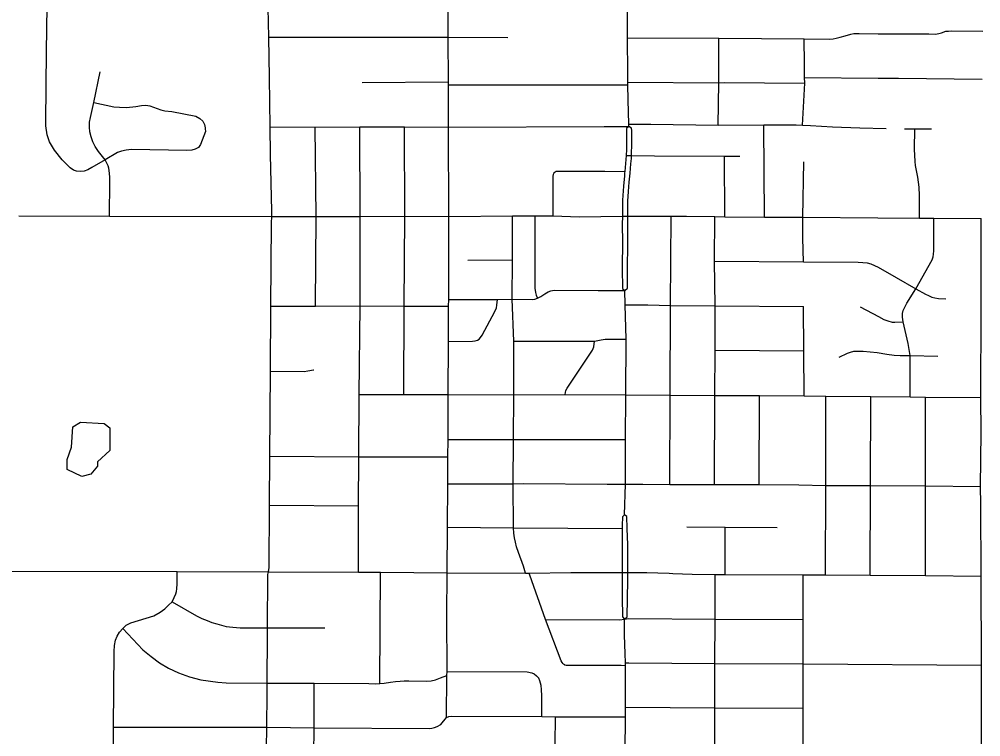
# Model space of a CAD drawing. Extents: x -1403959 to 81668, y -1400582 to 11018.
# Drawn here: x 7078.2 to 7208.5, y 7959.4 to 8056.7 of the extents above; entities that cross this region are included whole.
import ezdxf

# ---------------------------------------------------------------- set-up
doc = ezdxf.new("R2010")
doc.units = 0
for name, color, linetype in [('tdCiSectNmbr', 7, 'Continuous'), ('tdCiSectTwpRng', 7, 'Continuous'), ('tdCoSurfBitum', 7, 'Continuous')]:
    doc.layers.add(name, color=color, linetype=linetype)

msp = doc.modelspace()

# ---------------------------------------------------------------- linework, layer by layer
at = {"layer": 'tdCiSectNmbr'}
for points in [[(7160.67, 8049.35), (7160.63, 8054.16), (7160.65, 8060.25), (7160.67, 8061.43), (7160.67, 8061.43)], [(7160.73, 8045.75), (7160.67, 8047.79), (7160.67, 8048.13), (7160.67, 8049.35)], [(7160.82, 8042.13), (7160.82, 8042.44), (7160.73, 8045.75), (7160.73, 8045.75)], [(7160.82, 8042.13), (7160.51, 8041.85), (7160.49, 8040.32), (7160.48, 8039.02), (7160.44, 8038.21)], [(7161.17, 8038.18), (7161.17, 8038.19), (7161.19, 8038.53), (7161.24, 8039.63), (7161.2, 8041.59), (7161.18, 8041.9), (7160.82, 8042.13), (7160.82, 8042.13)], [(7160.44, 8038.21), (7160.44, 8038.2), (7160.41, 8037.68), (7160.26, 8036.06), (7160.24, 8035.88)], [(7160.98, 8035.81), (7161.1, 8037.08), (7161.16, 8037.81), (7161.17, 8038.18)], [(7160.24, 8035.88), (7160.21, 8035.45), (7160.09, 8034.04), (7160.03, 8033.41), (7159.99, 8032.78), (7159.97, 8032.15), (7159.95, 8030)], [(7160.69, 8029.99), (7160.69, 8029.99), (7160.7, 8032), (7160.77, 8033.33), (7160.87, 8034.6), (7160.98, 8035.81)], [(7078.12, 8030.01), (7078.12, 8030.01), (7090.43, 8029.97), (7112.39, 8029.96)], [(7112.39, 8029.96), (7112.39, 8029.96), (7112.4, 8029.96), (7118.41, 8029.96), (7124.4, 8029.93), (7130.43, 8029.98), (7136.42, 8029.96), (7145.06, 8030.02), (7148.07, 8030.02), (7150.55, 8030.01)], [(7150.55, 8030.01), (7154.1, 8029.88)], [(7154.1, 8029.88), (7159.95, 8029.99), (7160.19, 8029.99), (7160.69, 8029.99), (7162.03, 8029.98)], [(7159.95, 8030), (7159.95, 8029.99), (7159.93, 8028.86), (7159.94, 8026.48), (7159.91, 8023.07), (7159.92, 8022.9)], [(7160.65, 8022.9), (7160.66, 8026.15), (7160.69, 8029.99)], [(7162.03, 8029.98), (7165, 8029.99)], [(7165, 8029.99), (7166.53, 8029.98), (7168.61, 8029.97)], [(7168.61, 8029.97), (7172.49, 8029.92), (7173.82, 8029.91), (7179.19, 8029.86)], [(7179.19, 8029.86), (7184.4, 8029.84), (7194.57, 8029.74), (7200.2, 8029.72), (7202.17, 8029.71), (7208.58, 8029.65)], [(7159.92, 8022.9), (7159.96, 8020.2), (7160.28, 8019.91)], [(7160.28, 8019.91), (7160.65, 8020.21), (7160.64, 8022.16), (7160.65, 8022.9)], [(7160.43, 8013.31), (7160.32, 8017.98), (7160.28, 8019.91), (7160.28, 8019.91)], [(7160.35, 7993.69), (7160.34, 7999.71), (7160.42, 8005.79), (7160.43, 8013.31), (7160.43, 8013.31)], [(7160.22, 7989.53), (7160.35, 7993.69)], [(7160.22, 7989.53), (7159.95, 7989.24), (7159.93, 7988.07), (7159.93, 7987.67), (7159.93, 7987.66)], [(7160.59, 7987.68), (7160.54, 7989.27), (7160.22, 7989.53), (7160.22, 7989.53)], [(7159.93, 7987.66), (7159.92, 7982.86), (7159.92, 7981.71)], [(7160.68, 7981.71), (7160.66, 7985.43), (7160.59, 7987.68)], [(7159.92, 7981.71), (7159.91, 7978.36), (7159.97, 7975.7), (7160.24, 7975.37)], [(7159.92, 7981.71), (7159.92, 7981.71)], [(7160.28, 7975.41), (7160.57, 7975.71), (7160.68, 7980.64), (7160.68, 7981.71), (7160.68, 7981.71)], [(7160.32, 7970.71), (7160.24, 7973.19), (7160.24, 7975.28), (7160.24, 7975.37), (7160.28, 7975.41)], [(7160.37, 7943.59), (7160.29, 7945.32), (7160.3, 7946.66), (7160.31, 7947.85), (7160.32, 7951.38), (7160.31, 7954.75), (7160.32, 7957.38), (7160.35, 7962.13), (7160.34, 7963.45), (7160.34, 7969.11), (7160.34, 7969.44), (7160.32, 7970.71)]]:
    msp.add_lwpolyline(points, dxfattribs=at)
at = {"layer": 'tdCiSectTwpRng'}
for points in [[(7136.19, 7981.67), (7136.21, 7987.82), (7136.26, 7993.73), (7136.27, 7997.36), (7136.3, 7999.72), (7136.3, 8005.8), (7136.36, 8013), (7136.35, 8017.78), (7136.39, 8018.7), (7136.42, 8029.96), (7136.35, 8042.03), (7136.35, 8047.78), (7136.35, 8048.17), (7136.34, 8054.25), (7136.31, 8060.25), (7136.34, 8061.47), (7136.24, 8066.65), (7136.28, 8068.75), (7136.24, 8072.54), (7136.23, 8078.4), (7136.31, 8090.48), (7136.4, 8096.56)], [(7112.4, 8029.96), (7112.42, 8030.66), (7112.26, 8038.33), (7112.2, 8042.08), (7112.1, 8048.79), (7112.03, 8054.24), (7111.89, 8060.25)], [(7103.39, 8041.8), (7103.41, 8041.45), (7102.76, 8039.68), (7102.47, 8039.3), (7102.02, 8039.05), (7101.56, 8038.91), (7100.89, 8038.87), (7093.38, 8039.01), (7092.66, 8038.93), (7092.02, 8038.79), (7091.51, 8038.6), (7089.82, 8037.6), (7088.03, 8036.57), (7087.48, 8036.25), (7086.96, 8036.09), (7086.52, 8036.05), (7085.96, 8036.08), (7085.52, 8036.24), (7085.07, 8036.55), (7083.98, 8037.62), (7082.96, 8038.93), (7082.29, 8040.07), (7081.97, 8041.03), (7081.79, 8042.25), (7081.84, 8048.05), (7081.93, 8055.72), (7081.97, 8058.03)], [(7112.03, 8054.24), (7136.34, 8054.25)], [(7136.34, 8054.25), (7144.39, 8054.21)], [(7160.63, 8054.16), (7173.02, 8054.09), (7184.58, 8054.03)], [(7173, 8048.07), (7173.02, 8054.09)], [(7184.58, 8054.03), (7188.01, 8053.97), (7188.53, 8054.02), (7188.91, 8054.09), (7189.45, 8054.23), (7190.14, 8054.44), (7190.9, 8054.67), (7191.31, 8054.73), (7192.02, 8054.75), (7194.62, 8054.71), (7201.48, 8054.68), (7202.4, 8054.66), (7202.82, 8054.73), (7203.21, 8054.84), (7203.79, 8055.04), (7204.14, 8055.08), (7204.62, 8055.09), (7208.81, 8055.04)], [(7184.36, 8042.33), (7184.65, 8048.02), (7184.63, 8048.8), (7184.62, 8050.63), (7184.58, 8054.03)], [(7090.43, 8029.97), (7090.45, 8034.68), (7090.44, 8035.31), (7090.38, 8036.16), (7090.34, 8036.47), (7090.23, 8036.81), (7089.82, 8037.6), (7088.91, 8038.77), (7088.47, 8039.45), (7088.15, 8040.07), (7087.92, 8040.73), (7087.74, 8041.43), (7087.69, 8042.07), (7087.72, 8042.71), (7087.82, 8043.34), (7088.3, 8045.4), (7089.15, 8049.56)], [(7124.67, 8048.11), (7136.35, 8048.17)], [(7136.35, 8047.78), (7157.47, 8047.8)], [(7157.47, 8047.8), (7160.67, 8047.79)], [(7160.67, 8048.13), (7173, 8048.07), (7173.75, 8048.08)], [(7172.91, 8042.34), (7173, 8048.07)], [(7173.75, 8048.08), (7184.65, 8048.02)], [(7184.63, 8048.8), (7194.61, 8048.7), (7197.36, 8048.69), (7197.36, 8048.69)], [(7197.36, 8048.69), (7208.73, 8048.57)], [(7088.3, 8045.4), (7090.98, 8044.82), (7091.77, 8044.74), (7092.73, 8044.71), (7093.98, 8044.84), (7094.76, 8044.97), (7095.35, 8045.01), (7095.86, 8044.93), (7096.38, 8044.78), (7097.35, 8044.38), (7097.93, 8044.25), (7098.85, 8044.16), (7102.12, 8043.52), (7102.68, 8043.23), (7103.06, 8042.87), (7103.29, 8042.4), (7103.39, 8041.94)], [(7160.82, 8042.44), (7163.79, 8042.44)], [(7163.79, 8042.44), (7172.91, 8042.34), (7179.11, 8042.36), (7183.5, 8042.36), (7184.36, 8042.33), (7185.42, 8042.26), (7188.4, 8042.08), (7192.11, 8041.96)], [(7179.19, 8029.86), (7179.11, 8042.36)], [(7103.39, 8041.94), (7103.39, 8041.8)], [(7112.2, 8042.08), (7118.28, 8042.06), (7124.33, 8042.11), (7130.39, 8042.08), (7136.35, 8042.03)], [(7118.33, 8017.81), (7118.41, 8029.96), (7118.28, 8042.06)], [(7124.15, 7981.73), (7124.18, 7990.74), (7124.22, 7997.38), (7124.25, 8005.84), (7124.38, 8017.85), (7124.4, 8029.93), (7124.33, 8042.11)], [(7130.43, 8029.98), (7130.39, 8042.08)], [(7136.35, 8042.03), (7157.47, 8042.12)], [(7157.47, 8042.12), (7160.82, 8042.13)], [(7192.11, 8041.96), (7195.68, 8041.85)], [(7198.18, 8041.8), (7199.57, 8041.8), (7201.83, 8041.8)], [(7200.2, 8029.72), (7200.23, 8032.81), (7200.19, 8033.93), (7200.01, 8035.25), (7199.69, 8036.84), (7199.63, 8037.41), (7199.56, 8039.05), (7199.57, 8041.8)], [(7160.44, 8038.2), (7160.72, 8038.2)], [(7160.72, 8038.2), (7161.17, 8038.19), (7164.28, 8038.16)], [(7164.28, 8038.16), (7173.8, 8038.11), (7175.84, 8038.1)], [(7173.82, 8029.91), (7173.8, 8038.11)], [(7184.4, 8029.84), (7184.54, 8037.37)], [(7150.55, 8030.01), (7150.54, 8035.38), (7150.59, 8035.67), (7150.67, 8035.88), (7150.69, 8035.89)], [(7150.69, 8035.89), (7150.82, 8036.01), (7150.96, 8036.07), (7151.11, 8036.1), (7157.58, 8036.07)], [(7157.58, 8036.07), (7160.26, 8036.06)], [(7111.97, 7981.82), (7112.06, 7982.31), (7112.09, 7990.83), (7112.14, 7997.47), (7112.22, 8008.97), (7112.3, 8017.81), (7112.37, 8029.03), (7112.4, 8029.96)], [(7130.31, 8005.8), (7130.38, 8017.81), (7130.43, 8029.98)], [(7146.81, 7981.61), (7146.54, 7982.55), (7145.87, 7984.39), (7145.59, 7985.19), (7145.43, 7985.81), (7145.31, 7986.39), (7145.24, 7987.04), (7145.19, 7987.74), (7145.15, 7993.71), (7145.18, 7999.71), (7145.23, 8005.78), (7145.22, 8013.04), (7145.01, 8018.72), (7145.03, 8024.08), (7145.06, 8030.02)], [(7148.07, 8030.02), (7148.06, 8020.25), (7148.17, 8019.66), (7148.26, 8019.28), (7148.44, 8018.86)], [(7166.46, 8017.9), (7166.53, 8029.98)], [(7172.53, 8017.85), (7172.44, 8023.88), (7172.49, 8029.92)], [(7184.48, 8023.82), (7184.38, 8027.02), (7184.4, 8029.84)], [(7198.97, 8005.49), (7198.94, 8011.1), (7198.66, 8012.73), (7198, 8015.67), (7197.91, 8016.31), (7197.92, 8016.79), (7198.02, 8017.2), (7198.16, 8017.58), (7198.48, 8018.19), (7199.72, 8020.16), (7201.95, 8024.09), (7202.07, 8024.46), (7202.12, 8024.85), (7202.16, 8025.27), (7202.16, 8025.77), (7202.17, 8029.71)], [(7208.7, 7933.14), (7208.7, 7933.14), (7208.68, 7943.85), (7208.66, 7945.16), (7208.66, 7949.16), (7208.65, 7954.41), (7208.64, 7957.04), (7208.6, 7969.14), (7208.6, 7969.15), (7208.56, 7981.2), (7208.54, 7990.95), (7208.5, 7993.36), (7208.57, 8000.66), (7208.51, 8005.43), (7208.57, 8017.33), (7208.58, 8029.65)], [(7139.01, 8024.01), (7145.03, 8024.08)], [(7172.44, 8023.88), (7184.48, 8023.82)], [(7184.48, 8023.82), (7191.88, 8023.75), (7192.53, 8023.73), (7193.1, 8023.67), (7193.6, 8023.52), (7194.1, 8023.31), (7194.61, 8023.07), (7197.07, 8021.69)], [(7197.07, 8021.69), (7199.72, 8020.16)], [(7199.72, 8020.16), (7201.04, 8019.41), (7201.42, 8019.22), (7201.87, 8019.03), (7202.3, 8018.92), (7202.8, 8018.84), (7203.77, 8018.79)], [(7136.39, 8018.7), (7142.99, 8018.7), (7145.01, 8018.72), (7147.77, 8018.7), (7148.06, 8018.74), (7148.44, 8018.86), (7148.9, 8019.1), (7149.41, 8019.46), (7149.89, 8019.74), (7150.24, 8019.88), (7150.69, 8019.95), (7156.65, 8019.91)], [(7156.65, 8019.91), (7160.28, 8019.91)], [(7112.3, 8017.81), (7118.33, 8017.81)], [(7118.33, 8017.81), (7124.38, 8017.85)], [(7124.38, 8017.85), (7130.38, 8017.81)], [(7130.38, 8017.81), (7136.35, 8017.78)], [(7136.36, 8013), (7139.62, 8013.03), (7139.98, 8013.09), (7140.28, 8013.2), (7140.51, 8013.34), (7140.69, 8013.55), (7140.92, 8013.87), (7142.63, 8017.08), (7142.89, 8017.57), (7142.94, 8017.92), (7142.99, 8018.7)], [(7160.32, 8017.98), (7163.37, 8017.96)], [(7163.37, 8017.96), (7166.46, 8017.9), (7172.53, 8017.85), (7184.48, 8017.75)], [(7166.43, 8005.75), (7166.46, 8017.9)], [(7172.48, 8005.67), (7172.51, 8011.81), (7172.53, 8017.85)], [(7184.56, 8005.65), (7184.52, 8011.74), (7184.48, 8017.75)], [(7192.16, 8017.68), (7194.64, 8016.41), (7195.4, 8016), (7195.91, 8015.8), (7196.49, 8015.63), (7196.87, 8015.6), (7198, 8015.67)], [(7145.22, 8013.04), (7156.15, 8013.06), (7157.05, 8013.24), (7157.61, 8013.3), (7160.43, 8013.31)], [(7152.2, 8005.81), (7152.29, 8006.36), (7152.44, 8006.68), (7155.89, 8011.85), (7156.06, 8012.28), (7156.15, 8013.06)], [(7172.51, 8011.81), (7184.52, 8011.74)], [(7189.33, 8010.88), (7190.45, 8011.42), (7190.87, 8011.57), (7191.33, 8011.67), (7191.74, 8011.7), (7192.56, 8011.71), (7194.47, 8011.49), (7195.79, 8011.28), (7196.78, 8011.13), (7197.6, 8011.09), (7198.94, 8011.1), (7202.71, 8011.02)], [(7112.22, 8008.97), (7116.82, 8008.94), (7117.32, 8009.02), (7118.08, 8009.15)], [(7118.08, 8009.15), (7118.09, 8009.15)], [(7124.25, 8005.84), (7130.31, 8005.8), (7136.3, 8005.8)], [(7136.3, 8005.8), (7145.23, 8005.78)], [(7145.23, 8005.78), (7152.2, 8005.81), (7160.42, 8005.79)], [(7160.42, 8005.79), (7166.43, 8005.75), (7172.48, 8005.67), (7178.51, 8005.69), (7184.56, 8005.65), (7187.54, 8005.59), (7193.6, 8005.54), (7198.97, 8005.49), (7201.03, 8005.46), (7208.51, 8005.43)], [(7166.38, 7993.63), (7166.43, 8005.75)], [(7172.44, 7993.63), (7172.48, 8005.67)], [(7178.5, 7993.64), (7178.51, 8005.69)], [(7187.49, 7981.37), (7187.52, 7993.5), (7187.54, 8005.59)], [(7193.58, 7993.47), (7193.6, 8005.54)], [(7201.04, 7981.3), (7201.02, 7993.45), (7201.03, 8005.46)], [(7136.3, 7999.72), (7145.18, 7999.71), (7160.34, 7999.71)], [(7112.14, 7997.47), (7124.22, 7997.38), (7136.27, 7997.36)], [(7136.26, 7993.73), (7145.15, 7993.71), (7145.15, 7993.71)], [(7145.15, 7993.71), (7146.53, 7993.75), (7157.88, 7993.68)], [(7157.88, 7993.68), (7160.35, 7993.69), (7162.73, 7993.67), (7162.73, 7993.67)], [(7162.73, 7993.67), (7166.38, 7993.63), (7172.44, 7993.63), (7178.5, 7993.64), (7183.86, 7993.56), (7187.52, 7993.5), (7193.58, 7993.47), (7201.02, 7993.45), (7208.5, 7993.36)], [(7193.55, 7981.35), (7193.58, 7993.47)], [(7112.09, 7990.83), (7124.18, 7990.74)], [(7136.21, 7987.82), (7145.19, 7987.74), (7159.93, 7987.67)], [(7168.66, 7987.88), (7173.85, 7987.83), (7180.94, 7987.8)], [(7173.85, 7981.43), (7173.85, 7987.83)], [(7063.8, 7981.9), (7064.18, 7981.9), (7099.58, 7981.82), (7111.89, 7981.81), (7111.96, 7981.81), (7112.05, 7981.8)], [(7090.91, 7953.5), (7090.97, 7960.73), (7091.03, 7970.98), (7091.09, 7971.8), (7091.22, 7972.51), (7091.44, 7973.08), (7091.76, 7973.63), (7092.21, 7974.13), (7092.69, 7974.54), (7093.32, 7974.86), (7096.43, 7975.82), (7097.29, 7976.32), (7097.9, 7976.78), (7098.43, 7977.25), (7098.9, 7977.72), (7099.17, 7978.29), (7099.39, 7978.82), (7099.48, 7979.12), (7099.55, 7979.49), (7099.6, 7980.16), (7099.58, 7981.82)], [(7111.65, 7933.61), (7111.65, 7934.24), (7111.52, 7936.18), (7111.54, 7938.11), (7111.56, 7940.86), (7111.61, 7947.87), (7111.62, 7948.33), (7111.67, 7954.65), (7111.67, 7954.95), (7111.73, 7960.75), (7111.78, 7965.33), (7111.78, 7966.72), (7111.83, 7973.32), (7111.83, 7974.2), (7111.88, 7981.41), (7111.96, 7981.79)], [(7111.96, 7981.79), (7111.96, 7981.81), (7111.97, 7981.82)], [(7112.05, 7981.8), (7124.15, 7981.73), (7127.16, 7981.73), (7136.19, 7981.67), (7146.81, 7981.61), (7147.28, 7981.61), (7152.97, 7981.72), (7155.37, 7981.72), (7155.37, 7981.72)], [(7127.07, 7966.66), (7127.16, 7981.73)], [(7136.11, 7962.06), (7136.16, 7967.76), (7136.17, 7968.28), (7136.15, 7975.85), (7136.19, 7981.67)], [(7151.93, 7969.32), (7151.78, 7969.5), (7151.64, 7969.73), (7149.53, 7975.33), (7147.38, 7981.33), (7147.28, 7981.61)], [(7155.37, 7981.72), (7159.92, 7981.71), (7160.24, 7981.71), (7160.24, 7981.71)], [(7160.24, 7981.71), (7160.68, 7981.71), (7163.27, 7981.71), (7164.76, 7981.66), (7166.3, 7981.59), (7166.8, 7981.56), (7166.8, 7981.56)], [(7166.8, 7981.56), (7169.42, 7981.49), (7172.53, 7981.44), (7172.53, 7981.44)], [(7172.46, 7957.34), (7172.48, 7963.36), (7172.45, 7969.32), (7172.45, 7969.37), (7172.5, 7975.39), (7172.53, 7981.44)], [(7172.53, 7981.44), (7173.85, 7981.43), (7184.46, 7981.39), (7187.49, 7981.37), (7193.55, 7981.35), (7201.04, 7981.3), (7208.56, 7981.2)], [(7184.43, 7957.28), (7184.45, 7963.33), (7184.45, 7969.29), (7184.44, 7975.33), (7184.46, 7981.39)], [(7098.9, 7977.72), (7102.19, 7975.83), (7102.92, 7975.47), (7103.63, 7975.19), (7104.3, 7974.94), (7104.97, 7974.75), (7106.25, 7974.4), (7107.11, 7974.27), (7108.12, 7974.22), (7111.83, 7974.2), (7111.85, 7974.2)], [(7149.53, 7975.33), (7159.55, 7975.28), (7160.24, 7975.37), (7160.82, 7975.45), (7172.5, 7975.39), (7184.44, 7975.33)], [(7092.21, 7974.13), (7094.94, 7971.23), (7096.07, 7970.3), (7097.21, 7969.47), (7098.41, 7968.75), (7099.76, 7968.12), (7101.24, 7967.56), (7102.8, 7967.15), (7105.11, 7966.83), (7106.21, 7966.75), (7111.78, 7966.72), (7111.78, 7966.72)], [(7111.85, 7974.2), (7119.61, 7974.19)], [(7160.34, 7969.44), (7160.83, 7969.44), (7172.45, 7969.37), (7184.45, 7969.3), (7208.6, 7969.15)], [(7136.17, 7968.28), (7147.04, 7968.25), (7147.68, 7968.1), (7148, 7967.95), (7148.31, 7967.71), (7148.36, 7967.65)], [(7151.96, 7969.3), (7152.12, 7969.19), (7152.34, 7969.15), (7159.78, 7969.12), (7160.34, 7969.11)], [(7111.78, 7966.72), (7118.17, 7966.71), (7125.56, 7966.64), (7126.52, 7966.63), (7127.07, 7966.66), (7127.66, 7966.69), (7128.52, 7966.82), (7129.17, 7966.91), (7129.8, 7966.98), (7130.35, 7967.02), (7131.01, 7967.02), (7133.32, 7966.97), (7134, 7967.02), (7134.61, 7967.13), (7135.28, 7967.41), (7136.16, 7967.76)], [(7149.02, 7962.18), (7149.01, 7965), (7148.99, 7965.83), (7148.93, 7966.38), (7148.76, 7967.03), (7148.6, 7967.39), (7148.36, 7967.65)], [(7117.99, 7954.98), (7118.1, 7957.04), (7118.15, 7960.66), (7118.17, 7966.71)], [(7160.34, 7963.45), (7172.48, 7963.36), (7184.45, 7963.33)], [(7111.72, 7960.75), (7111.72, 7960.75), (7111.73, 7960.75), (7118.15, 7960.66), (7133.73, 7960.57), (7134.13, 7960.61), (7134.47, 7960.68), (7134.85, 7960.82), (7135.32, 7961.12), (7136.11, 7962.06), (7136.41, 7962.19), (7136.79, 7962.25), (7149.02, 7962.18), (7150.85, 7962.15), (7153.73, 7962.13), (7160.35, 7962.13)], [(7150.79, 7947.9), (7150.8, 7954.75), (7150.85, 7962.15)], [(7090.97, 7960.73), (7111.72, 7960.75)]]:
    msp.add_lwpolyline(points, dxfattribs=at)
at = {"layer": 'tdCoSurfBitum'}
msp.add_lwpolyline([(7086.64, 7994.73), (7084.66, 7995.65), (7084.66, 7997.02), (7085.27, 7998.7), (7085.43, 8001.45), (7086.5, 8002.06), (7089.71, 8001.9), (7090.47, 8001.29), (7090.47, 7998.23), (7088.78, 7996.71), (7088.78, 7996.1), (7087.86, 7995.03), (7086.64, 7994.73)], dxfattribs=at)

doc.saveas('drawing.dxf')
